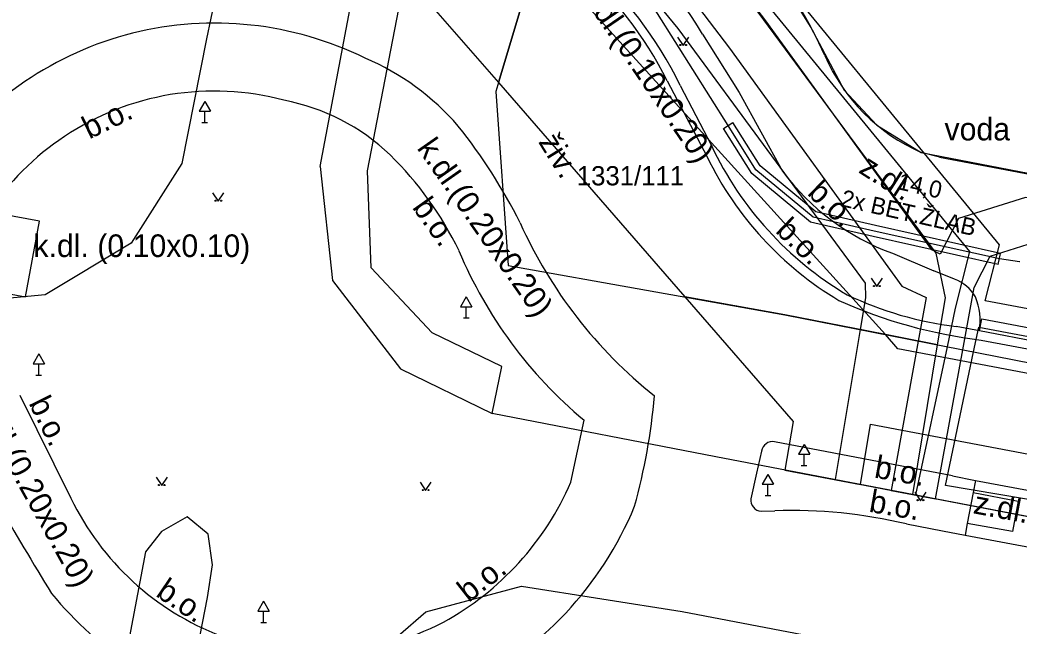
# Model space of a CAD drawing. Extents: x -601602 to -600882, y -1162594 to -1161950.
# Drawn here: x -601319.58 to -601275.41, y -1162334.28 to -1162307.5 of the extents above; entities that cross this region are included whole.
import ezdxf

# ---------------------------------------------------------------- set-up
doc = ezdxf.new("R2010")
doc.units = 0
for name, color, linetype in [('KN_Hranice parcel', 7, 'Continuous'), ('KN_Parcelní čísla', 7, 'Continuous'), ('KN_Vnitřní kresba', 7, 'Continuous'), ('KN_Věcná břemena k části', 7, 'Continuous'), ('VRSTVA 1', 7, 'Continuous'), ('Vrstva 13', 7, 'Continuous'), ('Vrstva 14', 7, 'Continuous'), ('Vrstva 16', 7, 'Continuous'), ('VRSTVA 3', 7, 'Continuous'), ('VRSTVA 5', 7, 'Continuous'), ('Vrstva 6', 7, 'Continuous'), ('Vrstva 8', 7, 'Continuous')]:
    doc.layers.add(name, color=color, linetype=linetype)

msp = doc.modelspace()

# ---------------------------------------------------------------- linework, layer by layer
at = {"layer": 'KN_Hranice parcel'}
for p, q in [((-601310.02, -1162301.98), (-601311.33, -1162308.34)), ((-601314.03, -1162331.01), (-601317.17, -1162347.42)), ((-601314.18, -1162347.94), (-601311.29, -1162333.02))]:
    msp.add_line(p, q, dxfattribs=at)
for points in [[(-601294.47, -1162297.06), (-601294, -1162297.81), (-601291.4, -1162299.81), (-601288.77, -1162302.11), (-601286.44, -1162304.9), (-601284.62, -1162307.84), (-601283.14, -1162310.6), (-601281.69, -1162312.15), (-601279.73, -1162313.35), (-601233.13, -1162322.35), (-601185.37, -1162331.34)], [(-600919.037, -1162396.971), (-600927.7, -1162395.33), (-600949.5, -1162391.18), (-600985.92, -1162384.31), (-601061.31, -1162370.08), (-601128.39, -1162357.28), (-601192.59, -1162345.07), (-601263.97, -1162331.56), (-601288.82, -1162326.8), (-601298.71, -1162324.89), (-601298.28, -1162322.82), (-601301.35, -1162321.33), (-601304.05, -1162318.46), (-601304.21, -1162314.16), (-601302.32, -1162304.33), (-601302.09, -1162303.45)], [(-601296.68, -1162304.46), (-601298.54, -1162310.66), (-601297.99, -1162318.35), (-601285.76, -1162320.53), (-601213.14, -1162334.77)], [(-601311.33, -1162308.34), (-601312.43, -1162313.84), (-601314.66, -1162317.36), (-601318.46, -1162319.65), (-601323.29, -1162320.11), (-601327.1, -1162319.48)], [(-601311.29, -1162333.02), (-601311.07, -1162331.58), (-601311.26, -1162330.22), (-601312.19, -1162329.46), (-601313.33, -1162330.1), (-601314.03, -1162331.01)], [(-601308.33, -1162348.97), (-601306.64, -1162340.12), (-601305.31, -1162336.84), (-601301.64, -1162333.66), (-601297.4, -1162332.52), (-601290.3, -1162333.64), (-601266.25, -1162338.24), (-601260.29, -1162339.36), (-601231.3, -1162344.87), (-601139.53, -1162362.21), (-601062.38, -1162376.91), (-600987.54, -1162391.11), (-600950.39, -1162398.12), (-600929.75, -1162402.03), (-600920.358, -1162403.852)]]:
    msp.add_lwpolyline(points, dxfattribs=at)
at = {"layer": 'KN_Vnitřní kresba'}
for p, q in [((-601306.31, -1162313.97), (-601304.4, -1162303.86)), ((-601306.31, -1162313.97), (-601305.77, -1162319.01)), ((-601305.77, -1162319.01), (-601302.75, -1162322.92)), ((-601302.75, -1162322.92), (-601298.71, -1162324.89))]:
    msp.add_line(p, q, dxfattribs=at)
at = {"layer": 'KN_Věcná břemena k části'}
for points in [[(-601319.34, -1162319.73), (-601318.72, -1162316.39), (-601326.64, -1162314.93), (-601327.32, -1162314.81), (-601389.66, -1162303.33), (-601388.27, -1162295.89), (-601391.51, -1162295.29), (-601392.9, -1162302.72), (-601436.53, -1162294.41), (-601483.89, -1162284.37), (-601487.52, -1162280.9), (-601487.57, -1162281.75), (-601487.71, -1162283.88), (-601487.81, -1162285.47), (-601486.76, -1162286.48), (-601487.31, -1162288.8), (-601483.87, -1162289.47), (-601483.5, -1162287.92), (-601437.21, -1162297.75), (-601391.91, -1162306.37), (-601327.93, -1162318.15), (-601327.24, -1162318.27)], [(-601279.01, -1162321.85), (-601278.66, -1162319.78), (-601279.07, -1162317.81), (-601287.9, -1162305.85), (-601294.64, -1162297.63), (-601294.86, -1162297.36), (-601298.55, -1162290.75), (-601299.33, -1162292.84), (-601299.91, -1162295.08), (-601297.6, -1162299.22), (-601295.78, -1162301.44), (-601290.5, -1162307.87), (-601282.21, -1162319.13), (-601282.2, -1162319.78), (-601282.43, -1162321.18)], [(-601298.42, -1162310.27), (-601296.68, -1162304.46), (-601302.09, -1162303.45), (-601302.32, -1162304.33), (-601302.55, -1162305.53)], [(-601285.76, -1162320.53), (-601281.32, -1162321.4), (-601296.68, -1162304.46), (-601298.42, -1162310.27), (-601290.19, -1162319.74)], [(-601283.54, -1162327.81), (-601280.11, -1162328.47), (-601279.01, -1162321.85), (-601282.43, -1162321.18)]]:
    msp.add_lwpolyline(points, close=True, dxfattribs=at)
for points in [[(-601209.38, -1162327.74), (-601275.12, -1162315.35), (-601278.09, -1162316.28), (-601278.9, -1162317.85), (-601279.27, -1162317.66), (-601286.61, -1162307.54), (-601294.51, -1162297.19), (-601295.28, -1162296.17), (-601298.52, -1162290.66), (-601299.33, -1162292.84), (-601299.4, -1162293.1), (-601296.94, -1162297.29), (-601295.21, -1162299.55), (-601288.21, -1162308.74), (-601280.59, -1162319.26), (-601279.52, -1162319.76), (-601279.87, -1162321.69), (-601281.06, -1162328.29), (-601279.1, -1162328.66), (-601277.9, -1162322.07), (-601277.4, -1162319.32), (-601276.69, -1162317.94), (-601275, -1162317.41), (-601209.74, -1162329.7)], [(-601268.89, -1162321.41), (-601276.91, -1162319.91), (-601276.28, -1162317.43), (-601288.94, -1162302.01)], [(-601289.48, -1162303.23), (-601277.6, -1162317.73), (-601278.23, -1162320.24), (-601278.59, -1162321.94), (-601279.98, -1162328.49), (-601263.97, -1162331.56)], [(-601128.25, -1162351.23), (-601195.49, -1162338.35), (-601236.98, -1162330.32), (-601280.77, -1162322.03), (-601281.32, -1162321.4), (-601285.76, -1162320.53), (-601290.19, -1162319.74), (-601285.4, -1162325.24), (-601285.76, -1162327.39), (-601282.42, -1162328.03), (-601281.97, -1162325.36), (-601239.19, -1162333.47), (-601239.6, -1162336.17), (-601236.36, -1162336.79), (-601235.95, -1162334.09), (-601196.15, -1162341.79), (-601130.52, -1162354.26)], [(-601271.59, -1162329.26), (-601278.66, -1162328.07), (-601277.42, -1162322.17), (-601277.19, -1162321.08), (-601269.11, -1162322.59)]]:
    msp.add_lwpolyline(points, dxfattribs=at)
at = {"layer": 'VRSTVA 1'}
msp.add_lwpolyline([(-601275.371, -1162318.188), (-601275.39, -1162318.185), (-601276.28, -1162318.06), (-601281.81, -1162316.83), (-601284.51, -1162316.21), (-601287.04, -1162314.12), (-601288.27, -1162312.16), (-601291.39, -1162307.21), (-601292.79, -1162304.98), (-601295.01, -1162302.44), (-601297.08, -1162300.063)], dxfattribs=at)
at = {"layer": 'Vrstva 13'}
for p, q in [((-601289.4, -1162308.13), (-601287.79, -1162310.71)), ((-601290.97, -1162310.19), (-601289.2, -1162313.55)), ((-601290.39, -1162310.39), (-601289.01, -1162313.05)), ((-601287.79, -1162310.71), (-601285.87, -1162314.18)), ((-601278.92, -1162313.57), (-601279.73, -1162313.35)), ((-601278.92, -1162313.57), (-601272.7, -1162314.74)), ((-601281.01, -1162317.81), (-601279.17, -1162318.58)), ((-601278.26, -1162318.96), (-601279.17, -1162318.58)), ((-601277.16, -1162321.24), (-601277.06, -1162320.7)), ((-601277.06, -1162320.7), (-601273.95, -1162321.29)), ((-601277.16, -1162321.24), (-601278.19, -1162321.04)), ((-601270.13, -1162322.58), (-601277.16, -1162321.24)), ((-601277.08, -1162321.65), (-601270.76, -1162322.85)), ((-601319.58, -1162324.08), (-601317.33, -1162328.63)), ((-601295.22, -1162327.92), (-601294.64, -1162325.18)), ((-601286.8, -1162326.55), (-601287.02, -1162327.52)), ((-601278.35, -1162327.65), (-601286.22, -1162326.14)), ((-601287.02, -1162327.52), (-601287.27, -1162328.66)), ((-601278.35, -1162327.65), (-601277.34, -1162327.85)), ((-601277.34, -1162327.85), (-601277.44, -1162328.38)), ((-601277.34, -1162327.85), (-601272.45, -1162328.77)), ((-601277.44, -1162328.38), (-601277.7, -1162329.75)), ((-601277.44, -1162328.38), (-601275.45, -1162328.76)), ((-601275.45, -1162328.76), (-601275.7, -1162330.1)), ((-601286.81, -1162329.21), (-601286.2, -1162329.19)), ((-601280.39, -1162329.77), (-601278.79, -1162330.08)), ((-601278.79, -1162330.08), (-601277.79, -1162330.26)), ((-601277.7, -1162329.75), (-601277.79, -1162330.26)), ((-601275.7, -1162330.1), (-601277.7, -1162329.75)), ((-601277.79, -1162330.26), (-601272.91, -1162331.18))]:
    msp.add_line(p, q, dxfattribs=at)
for centre, radius, start, end in [((-601306.991, -1162318.724), 20.534, 31.0574, 50.5387), ((-601306.894, -1162318.54), 18.407, 26.281, 48.0522), ((-601306.8, -1162319.678), 25.156, 24.9417, 36.3157), ((-601305.647, -1162317.479), 16.387, 26.4088, 49.4333), ((-601310.986, -1162322.739), 15.1, 63.8016, 103.8849), ((-601310.805, -1162322.847), 15.25, 104.4501, 143.7967), ((-601308.746, -1162319.597), 11.309, 40.9174, 66.9618), ((-601276.5, -1162305.875), 8.143, 203.1018, 246.6298), ((-601310.998, -1162322.53), 11.888, 74.9423, 123.7907), ((-601309.639, -1162320.184), 9.296, 46.3268, 79.2797), ((-601319.642, -1162327.628), 24.826, 26.734, 38.4512), ((-601311.084, -1162322.545), 11.853, 123.4043, 169.5236), ((-601275.306, -1162306.599), 15.146, 205.2068, 239.427), ((-601313.888, -1162324.351), 15.246, 25.8657, 45.5922), ((-601275.582, -1162306.898), 15.156, 206.0326, 239.0781), ((-601277.347, -1162307.838), 10.624, 216.655, 249.8319), ((-601278.718, -1162308.031), 20.559, 204.2042, 231.4523), ((-601282.205, -1162310.202), 19.467, 202.6527, 230.2987), ((-601278.855, -1162320.606), 1.75, 30.0318, 70.1124), ((-601274.33, -1162299.587), 22.234, 246.0096, 262.8952), ((-601276.399, -1162305.875), 15.271, 244.3447, 263.2628), ((-601280.06, -1162320.82), 2.931, 351.7601, 21.8357), ((-601317.855, -1162321.882), 26.419, 344.3929, 355.1628), ((-601198.867, -1162258.836), 140.4, 207.96756, 211.80913), ((-601286.302, -1162326.639), 0.506, 80.6435, 169.8692), ((-601307.06, -1162322.796), 12.901, 298.7236, 336.6002), ((-601306.343, -1162323.316), 12.204, 205.812, 249.1359), ((-601286.774, -1162328.712), 0.499, 173.9985, 265.8173), ((-601306.785, -1162323.065), 15.548, 295.9958, 337.6001), ((-601285.473, -1162351.294), 22.116, 76.7137, 91.8846), ((-601306.156, -1162323.027), 15.52, 219.2199, 255.3168), ((-601306.471, -1162323.199), 12.27, 249.8879, 297.214)]:
    msp.add_arc(centre, radius, start, end, dxfattribs=at)
at = {"layer": 'Vrstva 14'}
for points in [[(-601313.563, -1162327.703), (-601313.313, -1162328.078), (-601313.063, -1162327.703)], [(-601301.894, -1162327.925), (-601301.644, -1162328.3), (-601301.394, -1162327.925)]]:
    msp.add_lwpolyline(points, dxfattribs=at)
for centre in [(-601313.438, -1162328.053), (-601313.438, -1162328.053), (-601313.188, -1162328.053), (-601313.188, -1162328.053), (-601301.769, -1162328.275), (-601301.769, -1162328.275), (-601301.519, -1162328.275), (-601301.519, -1162328.275)]:
    msp.add_circle(centre, 0.025, dxfattribs=at)
at = {"layer": 'VRSTVA 3'}
for points in [[(-601290.51, -1162308.255), (-601290.26, -1162308.63), (-601290.01, -1162308.255)], [(-601311.063, -1162315.137), (-601310.813, -1162315.512), (-601310.563, -1162315.137)], [(-601281.945, -1162318.91), (-601281.695, -1162319.285), (-601281.445, -1162318.91)], [(-601280.018, -1162328.373), (-601279.768, -1162328.748), (-601279.518, -1162328.373)]]:
    msp.add_lwpolyline(points, dxfattribs=at)
for centre in [(-601290.385, -1162308.605), (-601290.135, -1162308.605), (-601310.938, -1162315.487), (-601310.688, -1162315.487), (-601281.82, -1162319.26), (-601281.57, -1162319.26), (-601279.893, -1162328.723), (-601279.643, -1162328.723)]:
    msp.add_circle(centre, 0.025, dxfattribs=at)
at = {"layer": 'VRSTVA 5'}
for p, q in [((-601288.482, -1162312.293), (-601288.058, -1162312.027)), ((-601276.334, -1162318.304), (-601276.226, -1162317.816))]:
    msp.add_line(p, q, dxfattribs=at)
for points in [[(-601276.334, -1162318.304), (-601281.865, -1162317.074), (-601284.624, -1162316.44), (-601287.23, -1162314.287), (-601288.482, -1162312.293)], [(-601276.28, -1162318.06), (-601281.81, -1162316.83), (-601284.51, -1162316.21), (-601287.04, -1162314.12), (-601288.27, -1162312.16)], [(-601276.226, -1162317.816), (-601281.755, -1162316.586), (-601284.396, -1162315.98), (-601286.85, -1162313.953), (-601288.058, -1162312.027)]]:
    msp.add_lwpolyline(points, dxfattribs=at)
at = {"layer": 'Vrstva 8'}
for p, q in [((-601311.41, -1162311.097), (-601311.66, -1162311.53)), ((-601311.41, -1162311.097), (-601311.16, -1162311.53)), ((-601311.66, -1162311.53), (-601311.16, -1162311.53)), ((-601311.41, -1162312.03), (-601311.41, -1162311.53)), ((-601311.535, -1162312.03), (-601311.285, -1162312.03)), ((-601299.85, -1162319.737), (-601300.1, -1162320.17)), ((-601299.85, -1162319.737), (-601299.6, -1162320.17)), ((-601300.1, -1162320.17), (-601299.6, -1162320.17)), ((-601299.85, -1162320.67), (-601299.85, -1162320.17)), ((-601299.975, -1162320.67), (-601299.725, -1162320.67)), ((-601318.75, -1162322.257), (-601319, -1162322.69)), ((-601318.75, -1162322.257), (-601318.5, -1162322.69)), ((-601319, -1162322.69), (-601318.5, -1162322.69)), ((-601318.75, -1162323.19), (-601318.75, -1162322.69)), ((-601318.875, -1162323.19), (-601318.625, -1162323.19)), ((-601284.91, -1162326.257), (-601285.16, -1162326.69)), ((-601284.91, -1162326.257), (-601284.66, -1162326.69)), ((-601285.16, -1162326.69), (-601284.66, -1162326.69)), ((-601284.91, -1162327.19), (-601284.91, -1162326.69)), ((-601285.035, -1162327.19), (-601284.785, -1162327.19)), ((-601286.51, -1162327.587), (-601286.76, -1162328.02)), ((-601286.51, -1162327.587), (-601286.26, -1162328.02)), ((-601286.76, -1162328.02), (-601286.26, -1162328.02)), ((-601286.51, -1162328.52), (-601286.51, -1162328.02)), ((-601286.635, -1162328.52), (-601286.385, -1162328.52)), ((-601308.81, -1162333.187), (-601309.06, -1162333.62)), ((-601308.81, -1162333.187), (-601308.56, -1162333.62)), ((-601309.06, -1162333.62), (-601308.56, -1162333.62)), ((-601308.81, -1162334.12), (-601308.81, -1162333.62)), ((-601308.935, -1162334.12), (-601308.685, -1162334.12))]:
    msp.add_line(p, q, dxfattribs=at)

# ---------------------------------------------------------------- texts
at = {"layer": 'KN_Parcelní čísla'}
msp.add_text('1331/111', height=0.85, dxfattribs=at).set_placement((-601294.96, -1162314.81))
at = {"layer": 'Vrstva 16'}
for s, rotation, p in [('b.dl.(0.10x0.20)', 304.3543, (-601294.891, -1162306.237)), ('b.o.', 25.9206, (-601316.516, -1162312.784)), ('živ.', 301.7969, (-601296.683, -1162312.889)), ('k.dl.(0.20x0.20)', 304.9949, (-601302.057, -1162313.165)), ('z.dl.', 327.458, (-601282.546, -1162314.218)), ('b.o.', 316.1536, (-601284.811, -1162315.193)), ('b.o.', 305.4383, (-601302.265, -1162315.786)), ('b.o.', 316.1536, (-601286.221, -1162316.859)), ('k.dl.(0.20x0.20)', 299.1285, (-601321.606, -1162324.611)), ('b.o.', 296.3062, (-601319.21, -1162324.432)), ('b.o.', 349.7797, (-601281.847, -1162327.714)), ('b.o.', 349.9377, (-601282.081, -1162329.226)), ('z.dl.', 349.345, (-601277.474, -1162329.295)), ('b.o.', 38.0498, (-601299.742, -1162333.268)), ('b.o.', 325.8133, (-601313.62, -1162332.934))]:
    msp.add_text(s, height=1, rotation=rotation, dxfattribs=at).set_placement(p)
for s, p in [('voda', (-601278.706, -1162312.822)), ('k.dl. (0.10x0.10)', (-601318.985, -1162317.976))]:
    msp.add_text(s, height=1, dxfattribs=at).set_placement(p)
at = {"layer": 'Vrstva 6'}
for s, p in [('14,0', (-601280.82, -1162314.97)), ('2x BET.ŽLAB', (-601283.33, -1162315.721))]:
    msp.add_text(s, height=0.75, rotation=347.3146, dxfattribs=at).set_placement(p)

doc.saveas('drawing.dxf')
